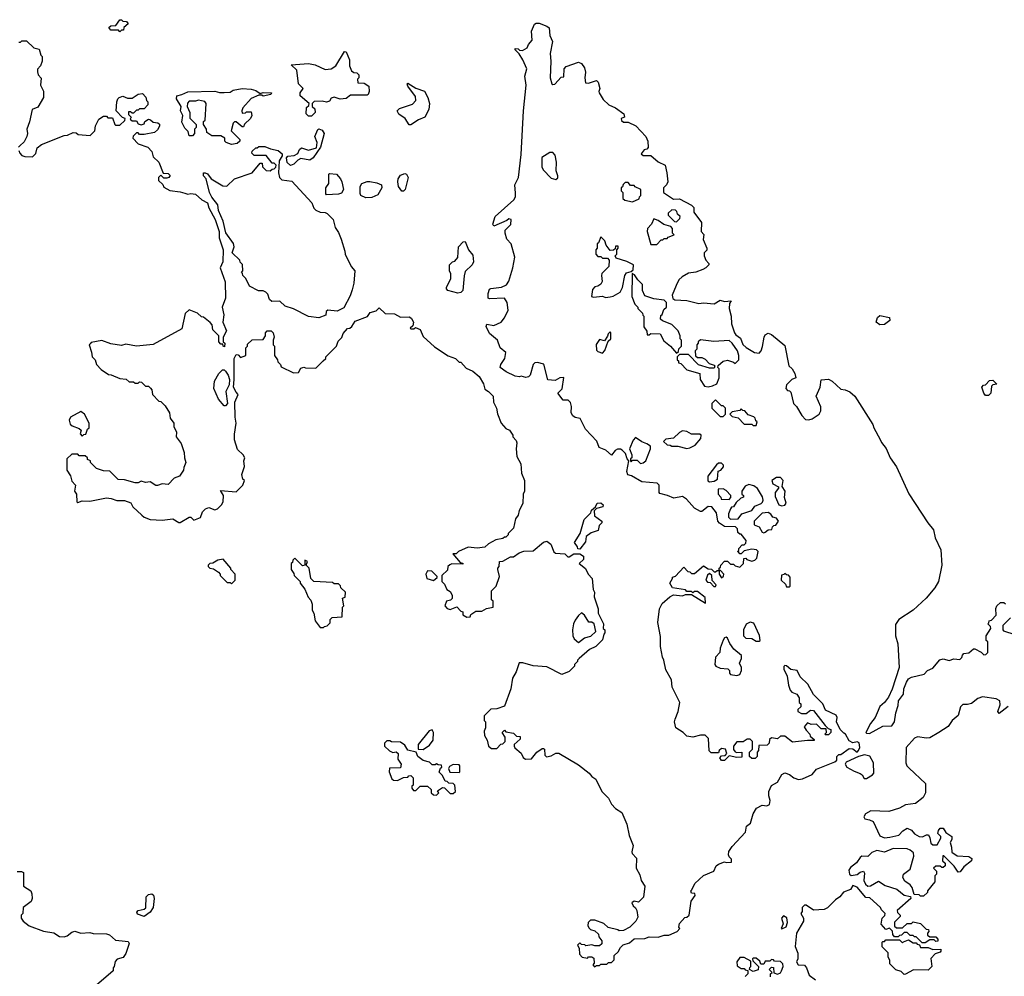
# Model space of a CAD drawing. Extents: x 1861455 to 2058065, y 200073 to 437907.
# Tile 428 of 574: x 2022960 to 2029490, y 326899 to 333240. Entities that reach past the tile are written whole.
import ezdxf

# ---------------------------------------------------------------- set-up
doc = ezdxf.new("R2010")
doc.units = 0

msp = doc.modelspace()

# ---------------------------------------------------------------- linework, layer by layer
at = {"layer": '0CON05XD'}
for points in [[(2023625, 333160), (2023615, 333170), (2023565, 333170), (2023551.7, 333188.3), (2023565, 333200), (2023598.3, 333201.7), (2023625, 333240), (2023635, 333240), (2023645, 333230), (2023668.3, 333228.3), (2023678.3, 333211.7), (2023651.7, 333188.3), (2023648.3, 333171.7), (2023635, 333170), (2023625, 333160)], [(2027436.7, 327513.3), (2027495, 327567.5), (2027562.5, 327595), (2027579.3, 327630.7), (2027595, 327642.5), (2027635, 327657.5), (2027645, 327652.5), (2027680, 327655), (2027680, 327675), (2027665, 327690), (2027660, 327705), (2027663, 327727), (2027685, 327760), (2027772.5, 327855), (2027780, 327895), (2027807.5, 327915), (2027823.8, 327975), (2027847, 328013), (2027885, 328033.3), (2027915, 328030), (2027933, 328037), (2027937.5, 328065), (2027927.5, 328095), (2027927.5, 328125), (2027947, 328163), (2027986.7, 328185), (2028015, 328237.5), (2028035, 328246.7), (2028065, 328236.7), (2028093.9, 328213.9), (2028125, 328202.5), (2028152.5, 328207.5), (2028215, 328237.5), (2028245, 328272.5), (2028365, 328320), (2028378.3, 328331.7), (2028380, 328355), (2028391.7, 328368.3), (2028405, 328370), (2028461.2, 328408.8), (2028485, 328406.7), (2028513.6, 328383.6), (2028523.8, 328395), (2028531.2, 328415), (2028527.5, 328447.5), (2028515, 328452.5), (2028485, 328447.5), (2028460.7, 328460.7), (2028437.5, 328505), (2028425, 328510), (2028402.5, 328535), (2028377.5, 328585), (2028382.5, 328615), (2028375, 328630), (2028304.1, 328664.1), (2028286.1, 328706.1), (2028225, 328767.5), (2028187.5, 328835), (2028136.7, 328885), (2028116.7, 328926.7), (2028075, 328932.5), (2028045, 328957.5), (2028035, 328960), (2028028.3, 328951.7), (2028027.5, 328935), (2028049.3, 328889.3), (2028058.3, 328828.3), (2028070, 328795), (2028081.7, 328781.7), (2028115, 328770), (2028130, 328745), (2028130, 328715), (2028140, 328705), (2028140, 328685), (2028121.7, 328668.3), (2028120, 328655), (2028145, 328640), (2028175, 328640), (2028205, 328662.5), (2028225, 328660), (2028301.7, 328561.7), (2028321.7, 328541.7), (2028340, 328535), (2028340, 328515), (2028325, 328500), (2028305, 328500), (2028300, 328505), (2028310, 328515), (2028308.3, 328538.3), (2028275, 328540), (2028245, 328570), (2028208.3, 328568.3), (2028185, 328580), (2028163, 328553), (2028175, 328530), (2028200, 328505), (2028201.7, 328491.7), (2028228.3, 328468.3), (2028228.3, 328461.7), (2028185, 328462.5), (2028085, 328450), (2028035, 328490), (2028005, 328490), (2027985, 328472.5), (2027945, 328480), (2027931.7, 328468.3), (2027930, 328445), (2027918.3, 328431.7), (2027861.7, 328428.3), (2027860, 328395), (2027850, 328385), (2027850, 328355), (2027837, 328343), (2027815, 328342.5), (2027800, 328355), (2027800, 328385), (2027820, 328405), (2027820, 328455), (2027805, 328470), (2027785, 328470), (2027757, 328453), (2027715, 328452.5), (2027693.3, 328425), (2027693, 328403), (2027705, 328387.5), (2027715, 328382.5), (2027750, 328385), (2027748.3, 328351.7), (2027715, 328350), (2027665, 328360), (2027635, 328330), (2027615, 328330), (2027602.5, 328347.5), (2027615, 328360), (2027638.3, 328361.7), (2027650, 328375), (2027640, 328405), (2027615, 328410), (2027600, 328395), (2027595, 328380), (2027545, 328380), (2027532.5, 328392.5), (2027527.5, 328475), (2027506.4, 328496.4), (2027475, 328497.5), (2027425, 328483.3), (2027385, 328490), (2027360, 328515), (2027312.5, 328545), (2027303.8, 328585), (2027306.2, 328603.8), (2027326.4, 328653.6), (2027337.5, 328715), (2027287.5, 328815), (2027282.5, 328865), (2027245, 328930), (2027232.5, 328995), (2027223.6, 329013.6), (2027210, 329085), (2027210.7, 329150.7), (2027191.2, 329245), (2027202.5, 329335), (2027220.7, 329369.3), (2027272.5, 329415), (2027295, 329427.5), (2027355, 329420), (2027375, 329430), (2027415, 329430), (2027508.3, 329371.7), (2027505, 329410), (2027455, 329450), (2027435, 329450), (2027425, 329440), (2027415, 329450), (2027385, 329450), (2027375, 329460), (2027290, 329475), (2027272.5, 329505), (2027290, 329535), (2027290, 329545), (2027308.3, 329551.7), (2027365, 329610), (2027391.7, 329581.7), (2027405, 329580), (2027415, 329570), (2027435, 329570), (2027495, 329620), (2027525, 329600), (2027547, 329597), (2027565, 329580), (2027575, 329580), (2027585, 329590), (2027600, 329590), (2027600, 329565), (2027615, 329540), (2027628.3, 329551.7), (2027630, 329565), (2027608.3, 329588.3), (2027600, 329590), (2027600, 329605), (2027608.3, 329611.7), (2027610, 329625), (2027635, 329650), (2027655, 329650), (2027675, 329630), (2027695, 329630), (2027705, 329620), (2027735, 329610), (2027760, 329635), (2027761.7, 329668.3), (2027775, 329670), (2027781.7, 329661.7), (2027815, 329650), (2027835, 329657.5), (2027848.3, 329671.7), (2027857.5, 329715), (2027847, 329727), (2027815, 329730), (2027765, 329720), (2027745, 329700), (2027735, 329700), (2027728.3, 329708.3), (2027720, 329715), (2027728.3, 329721.7), (2027730, 329735), (2027751.7, 329758.3), (2027765, 329760), (2027775, 329770), (2027777, 329787), (2027745, 329830), (2027735, 329830), (2027721.7, 329841.7), (2027720, 329865), (2027708.3, 329878.3), (2027635, 329880), (2027601.7, 329901.7), (2027590, 329915), (2027581.7, 329971.7), (2027550, 330010), (2027525, 330012.5), (2027485, 329980), (2027475, 329980), (2027435, 330002.5), (2027382, 330062), (2027355, 330080), (2027298.3, 330068.3), (2027257, 330087), (2027205, 330100), (2027200, 330105), (2027200, 330155), (2027188.3, 330168.3), (2027085, 330177.5), (2027017, 330217), (2026993.6, 330223.6), (2026987.5, 330245), (2027000, 330315), (2026988.3, 330328.3), (2026977.5, 330365), (2026955, 330387.5), (2026945, 330393.3), (2026925, 330392.5), (2026910, 330385), (2026885, 330352.5), (2026847.1, 330387.1), (2026803.5, 330403.5), (2026787, 330447), (2026712.5, 330525), (2026676.2, 330596.2), (2026645, 330603.3), (2026627.5, 330615), (2026617.5, 330635), (2026620, 330675), (2026612.5, 330702.5), (2026597, 330717), (2026565, 330717.5), (2026530, 330765), (2026557, 330793), (2026568.3, 330868.3), (2026543, 330867), (2026511.7, 330848.3), (2026461.7, 330851.7), (2026437, 330957), (2026395, 330968.6), (2026375.6, 330964.4), (2026365.6, 330954.4), (2026345, 330884), (2026335, 330872.5), (2026317.5, 330867.5), (2026285, 330877.5), (2026275, 330872.5), (2026245, 330877.5), (2026186.4, 330906.4), (2026147.5, 330935), (2026151.2, 330955), (2026176.7, 330993.3), (2026184, 331035), (2026146.2, 331065), (2026128.8, 331115), (2026075, 331160), (2026053, 331207), (2026058.3, 331221.7), (2026105, 331213.3), (2026152.5, 331235), (2026176.1, 331263.9), (2026198.8, 331315), (2026193.8, 331365), (2026175, 331393.3), (2026075, 331390), (2026067.5, 331395), (2026066, 331425), (2026075, 331453.3), (2026085, 331458.8), (2026155, 331466.2), (2026187.7, 331482.3), (2026203.9, 331506.1), (2026230, 331595), (2026243.8, 331665), (2026220, 331755), (2026190, 331785), (2026180, 331825), (2026180, 331845), (2026217, 331883), (2026220, 331915), (2026205, 331920), (2026191.7, 331908.3), (2026105, 331872.5), (2026097.5, 331885), (2026113.3, 331935), (2026236.7, 332045), (2026248.8, 332065), (2026249.3, 332090.7), (2026243.8, 332145), (2026268.8, 332195), (2026286.1, 332346.1), (2026301.2, 332635), (2026318.8, 332805), (2026311.2, 332865), (2026323.3, 332915), (2026296.7, 332975), (2026273.3, 333013.3), (2026245, 333040), (2026245, 333050), (2026265, 333047.5), (2026275, 333037.5), (2026295, 333036.7), (2026325, 333052.5), (2026333.8, 333075), (2026358.8, 333105), (2026354.2, 333165), (2026375, 333210), (2026385, 333216.7), (2026405, 333216.2), (2026455, 333197.5), (2026472.5, 333185), (2026476.7, 333135), (2026492.5, 333095), (2026477.5, 333015), (2026483.3, 332965), (2026477.5, 332855), (2026490, 332815), (2026495, 332810), (2026508.3, 332811.7), (2026551.7, 332858.3), (2026568.3, 332861.7), (2026570, 332915), (2026585, 332930), (2026665, 332957.5), (2026685, 332950), (2026705, 332920), (2026713, 332893), (2026707.5, 332855), (2026711.7, 332821.7), (2026731.7, 332818.3), (2026785, 332836.7), (2026795.9, 332825.9), (2026807.5, 332785), (2026800, 332765), (2026802.5, 332755), (2026830.7, 332710.7), (2026867.5, 332675), (2026912.5, 332655), (2026967.5, 332615), (2026970, 332595), (2026950, 332585), (2026951.7, 332571.7), (2026965, 332560), (2026995, 332560), (2027046.1, 332536.1), (2027112.5, 332465), (2027126.7, 332435), (2027127, 332393), (2027118.3, 332381.7), (2027101.7, 332378.3), (2027081.7, 332351.7), (2027095, 332340), (2027145, 332340), (2027195, 332297.5), (2027240, 332275), (2027252.5, 332225), (2027257.5, 332165), (2027250, 332145), (2027230, 332125), (2027230, 332095), (2027295, 332050), (2027335, 332052.5), (2027415, 332010), (2027430, 331995), (2027430, 331965), (2027482.5, 331895), (2027480, 331835), (2027496.7, 331816.7), (2027493.6, 331783.6), (2027517.5, 331725), (2027517, 331713), (2027500, 331695), (2027500, 331675), (2027510, 331645), (2027530, 331625), (2027530, 331615), (2027510, 331595), (2027490, 331585), (2027445, 331567.5), (2027395, 331560), (2027353.6, 331536.4), (2027332.5, 331515), (2027313, 331477), (2027287.5, 331415), (2027291.7, 331391.7), (2027305, 331382.5), (2027385, 331378), (2027465, 331358.8), (2027495, 331363.3), (2027565, 331355.8), (2027605, 331380), (2027635, 331372.5), (2027677.5, 331377.5), (2027668.3, 331358.3), (2027666, 331325), (2027678.8, 331275), (2027680, 331225), (2027700, 331165), (2027710, 331150), (2027740, 331130), (2027756.4, 331086.4), (2027777, 331067), (2027833, 331033), (2027865, 331030), (2027877.5, 331045), (2027886.4, 331073.6), (2027897.5, 331135), (2027905, 331150), (2027925, 331162.5), (2027945, 331152.5), (2028035, 331080), (2028060, 330945), (2028082.5, 330925), (2028100, 330895), (2028107.5, 330865), (2028080, 330855), (2028045, 330820), (2028040, 330795), (2028051.7, 330781.7), (2028065, 330780), (2028075, 330770), (2028092.5, 330695), (2028112.5, 330675), (2028146.4, 330616.4), (2028170.7, 330590.7), (2028193, 330587), (2028216.4, 330593.6), (2028262.5, 330625), (2028273, 330647), (2028273.6, 330673.6), (2028243.3, 330745), (2028268.8, 330805), (2028275, 330852.5), (2028325, 330856.7), (2028347.5, 330845), (2028405, 330790), (2028435, 330787.5), (2028465, 330773.3), (2028498.8, 330745), (2028617.6, 330557.6), (2028624.4, 330534.4), (2028667.7, 330457.7)], [(2022955, 333090), (2022965, 333090), (2022975, 333100), (2023005, 333100), (2023053, 333053), (2023090, 333045), (2023100, 333005), (2023110, 332995), (2023110, 332965), (2023097.5, 332935), (2023078.3, 332911.7), (2023077.5, 332895), (2023082.5, 332875), (2023101.7, 332851.7), (2023097.5, 332805), (2023117, 332767), (2023117.5, 332725), (2023079.3, 332660.7), (2023042.5, 332645), (2023026.1, 332563.9), (2023007.5, 332515), (2023012.5, 332485), (2023007.5, 332465), (2022989.3, 332430.7), (2022960, 332405), (2022952.5, 332395)], [(2024895, 332600), (2024875, 332600), (2024860, 332615), (2024863, 332657), (2024878.3, 332671.7), (2024880, 332685), (2024820, 332735), (2024820, 332755), (2024840, 332785), (2024810, 332815), (2024797.5, 332905), (2024760, 332940), (2024875, 332950), (2024920.4, 332940.5), (2024985, 332910), (2025026.4, 332913.6), (2025056.4, 332933.6), (2025115, 333030), (2025125, 333027.5), (2025146.7, 332975), (2025147.5, 332935), (2025160, 332900), (2025175, 332890), (2025197, 332887), (2025210, 332875), (2025210, 332855), (2025200, 332845), (2025201.7, 332821.7), (2025245, 332820), (2025275, 332800), (2025277.5, 332765), (2025270, 332745), (2025265, 332740), (2025155, 332740), (2025125, 332717.5), (2025085, 332712.5), (2025045, 332727.5), (2025025, 332720), (2025015, 332700), (2024995, 332692.5), (2024965, 332700), (2024913, 332697), (2024900, 332685), (2024900, 332665), (2024918.3, 332648.3), (2024920, 332625), (2024895, 332600)], [(2024365, 332413.3), (2024330, 332425), (2024320, 332435), (2024320, 332455), (2024295, 332470), (2024235, 332470), (2024201.7, 332491.7), (2024200, 332515), (2024180, 332545), (2024180, 332565), (2024190, 332575), (2024197.5, 332685), (2024187, 332697), (2024165, 332703.3), (2024145, 332706.7), (2024125, 332700), (2024085, 332700), (2024073, 332687), (2024070, 332665), (2024087.5, 332625), (2024088.3, 332588.3), (2024130, 332545), (2024130, 332525), (2024120, 332515), (2024120, 332485), (2024105, 332470), (2024085, 332470), (2024078.3, 332498.3), (2024055, 332520), (2024035, 332560), (2024042.5, 332605), (2024027.5, 332635), (2024030, 332665), (2024000, 332715), (2024002.5, 332735), (2024036.4, 332743.6), (2024075, 332762.5), (2024255, 332766.7), (2024285, 332757.5), (2024315, 332757.5), (2024355, 332760), (2024375, 332772.5), (2024435, 332783.3), (2024495, 332780), (2024525, 332770), (2024555, 332750), (2024575, 332757.5), (2024630, 332755), (2024626.4, 332743.6), (2024575, 332732.5), (2024565, 332740), (2024545, 332740), (2024495, 332717.5), (2024440, 332655), (2024432.5, 332635), (2024435, 332620), (2024457, 332623), (2024465, 332630), (2024495, 332630), (2024500, 332605), (2024490, 332585), (2024451.7, 332548.3), (2024445, 332530), (2024435, 332530), (2024395, 332563.3), (2024385, 332563.3), (2024376.7, 332555), (2024363, 332503), (2024420, 332445), (2024420, 332435), (2024401.7, 332418.3), (2024365, 332413.3)], [(2025555, 332542.5), (2025543.6, 332543.6), (2025517.5, 332585), (2025474.1, 332614.1), (2025462.5, 332635), (2025478.3, 332651.7), (2025565, 332680), (2025586.4, 332703.6), (2025585, 332730), (2025535, 332800), (2025530, 332815), (2025535, 332820), (2025586.4, 332786.4), (2025645, 332766.7), (2025666.7, 332725), (2025678.8, 332685), (2025673.3, 332645), (2025646.7, 332595), (2025603.8, 332576.2), (2025555, 332542.5)], [(2022953.6, 332373.6), (2022960, 332355), (2022975, 332340), (2022995, 332332.5), (2023045, 332330), (2023066.7, 332353.3), (2023075, 332390), (2023105, 332412.5), (2023255, 332472.5), (2023276.4, 332473.6), (2023315, 332492.5), (2023335, 332490), (2023348.3, 332478.3), (2023428.3, 332471.7), (2023457.5, 332502.5), (2023463.6, 332536.4), (2023485, 332580), (2023515, 332600), (2023535, 332600), (2023545, 332590), (2023575, 332590), (2023590, 332545), (2023595, 332540), (2023625, 332540), (2023658.3, 332571.7), (2023660, 332585), (2023641.7, 332591.7), (2023600, 332635), (2023603.3, 332695), (2023610, 332715), (2023620, 332725), (2023645, 332732.5), (2023675, 332720), (2023705, 332720), (2023745, 332747.5), (2023775, 332750), (2023797, 332727), (2023800, 332705), (2023810, 332695), (2023810, 332675), (2023785, 332650), (2023755, 332650), (2023745, 332640), (2023735, 332640), (2023715, 332620), (2023705, 332620), (2023695, 332630), (2023681.7, 332628.3), (2023681.7, 332611.7), (2023700, 332595), (2023691.7, 332581.7), (2023705, 332570), (2023735, 332570), (2023745, 332550), (2023765, 332542.5), (2023785, 332550), (2023790, 332565), (2023815, 332580), (2023827, 332577), (2023845, 332560), (2023877, 332557), (2023887, 332547), (2023887.5, 332535), (2023875, 332510), (2023855, 332492.5), (2023785, 332480), (2023755, 332480), (2023745, 332490), (2023735, 332490), (2023711.7, 332468.3), (2023710, 332455), (2023745, 332417.5), (2023810, 332395), (2023837, 332367), (2023845, 332330), (2023882.5, 332295), (2023911.7, 332221.7), (2023945, 332220), (2023958.3, 332208.3), (2023950, 332195), (2023935, 332190), (2023915, 332190), (2023895, 332210), (2023880, 332195), (2023880, 332175), (2023908.3, 332148.3), (2023915, 332130), (2023955, 332107.5), (2024025, 332100), (2024055, 332090), (2024075, 332082.5), (2024095, 332087.5), (2024125, 332082.5), (2024167, 332047), (2024205.9, 332025.9), (2024215, 331992.5), (2024255.8, 331915.8), (2024282, 331835), (2024283.8, 331795), (2024310, 331715), (2024306.2, 331635), (2024290, 331595), (2024322.5, 331502.5), (2024323.9, 331393.9), (2024303.3, 331335), (2024313, 331283), (2024307.5, 331235), (2024332.5, 331177.5), (2024310, 331135), (2024310, 331105), (2024320, 331095), (2024318.3, 331071.7), (2024310, 331075), (2024308.3, 331088.3), (2024295, 331090), (2024280, 331105), (2024280, 331145), (2024240, 331185), (2024237, 331217), (2024223, 331233), (2024178.3, 331268.3), (2024165, 331270), (2024140, 331295), (2024085, 331317.5), (2024058.3, 331291.7), (2024035, 331190), (2023845, 331086.2), (2023735, 331076.7), (2023665, 331090), (2023635, 331080), (2023565, 331092.5), (2023505, 331113.3), (2023435, 331100), (2023428.3, 331091.7)], [(2024755, 332272.5), (2024733, 332293), (2024730, 332325), (2024737.5, 332335), (2024779.3, 332340.7), (2024805, 332352.5), (2024815, 332380), (2024828.3, 332391.7), (2024875, 332375.6), (2024928.3, 332391.7), (2024932.5, 332425), (2024918.1, 332465), (2024938.3, 332511.7), (2024945, 332516), (2024966.9, 332506.9), (2024979.4, 332485), (2024955.8, 332394.2), (2024905.9, 332324.1), (2024885, 332310), (2024825, 332320), (2024805, 332310), (2024778.3, 332281.7), (2024755, 332272.5)], [(2024945, 331263.3), (2024875, 331272.5), (2024775, 331323.3), (2024721.7, 331341.7), (2024685, 331373.3), (2024633, 331373), (2024617.5, 331385), (2024605, 331420), (2024593, 331433), (2024575, 331442.5), (2024543.6, 331443.6), (2024483.6, 331473.6), (2024460, 331525), (2024440, 331545), (2024438.3, 331558.3), (2024430, 331565), (2024440, 331575), (2024437, 331617), (2024421.7, 331631.7), (2024420, 331645), (2024370, 331695), (2024382.5, 331735), (2024377, 331757), (2024326.4, 331826.4), (2024308.8, 331905), (2024278, 331975), (2024273.9, 332013.9), (2024233.2, 332063.2), (2024218, 332095), (2024197.5, 332185), (2024180, 332205), (2024180, 332225), (2024190, 332225), (2024205, 332217.5), (2024230, 332185), (2024308.3, 332138.3), (2024333.6, 332136.4), (2024383.9, 332186.1), (2024502.5, 332225), (2024555, 332290), (2024568.3, 332288.3), (2024570, 332265), (2024595, 332240), (2024621.7, 332238.3), (2024635, 332250), (2024648.3, 332251.7), (2024658.3, 332261.7), (2024660, 332275), (2024648.3, 332288.3), (2024635, 332290), (2024595, 332340), (2024515, 332340), (2024500, 332355), (2024501.7, 332368.3), (2024525, 332390), (2024535, 332390), (2024545, 332400), (2024585, 332400), (2024623, 332383), (2024675, 332372.5), (2024701.7, 332351.7), (2024701.7, 332338.3), (2024680, 332305), (2024677.5, 332225), (2024683, 332193), (2024698.3, 332178.3), (2024765, 332170), (2024897.5, 332025), (2024911.7, 331991.7), (2024925, 331977.5), (2024953.6, 331963.6), (2024985, 331962.5), (2025000, 331955), (2025040, 331915), (2025053, 331863), (2025075, 331830), (2025092.5, 331785), (2025116.7, 331705), (2025117.5, 331685), (2025157.5, 331605), (2025182.5, 331575), (2025176.1, 331493.9), (2025165, 331450), (2025150.7, 331409.3), (2025109.3, 331330.7), (2025065, 331307.5), (2025002.5, 331315), (2024993.3, 331305), (2024989.3, 331280.7), (2024945, 331263.3)], [(2026515, 332180), (2026528.3, 332191.7), (2026530, 332205), (2026518.3, 332238.3), (2026520, 332295), (2026511.7, 332341.7), (2026495, 332360), (2026475, 332360), (2026423, 332327), (2026423.3, 332265), (2026432.5, 332245), (2026485, 332190), (2026515, 332180)], [(2024995, 332080), (2024990, 332085), (2024990, 332125), (2025010, 332155), (2025010, 332215), (2025015, 332220), (2025060, 332215), (2025087.5, 332185), (2025097.5, 332165), (2025106.4, 332113.6), (2025095, 332090), (2025075, 332082.5), (2024995, 332080)], [(2025505, 332102.5), (2025495, 332102.5), (2025472.5, 332135), (2025467.5, 332165), (2025470, 332185), (2025485, 332210), (2025515, 332220), (2025525.9, 332215.9), (2025536.2, 332195), (2025516, 332115), (2025505, 332102.5)], [(2025255, 332060), (2025222.5, 332075), (2025217, 332087), (2025217.5, 332135), (2025230, 332155), (2025265, 332167.5), (2025283, 332167), (2025329.3, 332159.3), (2025360, 332145), (2025362.5, 332125), (2025335, 332080), (2025295, 332062.5), (2025255, 332060)], [(2027025, 332032.5), (2027068.3, 332051.7), (2027070, 332065), (2027080, 332075), (2027080, 332115), (2027041.7, 332131.7), (2027035, 332140), (2027011.7, 332141.7), (2026995, 332160), (2026975, 332160), (2026961.7, 332148.3), (2026958.3, 332131.7), (2026950, 332125), (2026950, 332105), (2026960, 332095), (2026960, 332055), (2026973.6, 332043.6), (2027025, 332032.5)], [(2027185, 331750), (2027215, 331780), (2027225, 331780), (2027235, 331790), (2027255, 331790), (2027261.7, 331798.3), (2027300, 331815), (2027290, 331825), (2027290, 331855), (2027278.3, 331868.3), (2027233, 331883), (2027195, 331910), (2027165, 331920), (2027150, 331885), (2027123, 331857), (2027122.5, 331835), (2027145, 331750), (2027185, 331750)], [(2027315, 331900), (2027338.3, 331921.7), (2027340, 331935), (2027321.7, 331951.7), (2027318.3, 331968.3), (2027308.3, 331978.3), (2027285, 331980), (2027261.7, 331958.3), (2027260, 331945), (2027301.7, 331901.7), (2027315, 331900)], [(2026845, 331397.5), (2026875, 331402.5), (2026895, 331407.5), (2026942.5, 331435), (2026957.5, 331465), (2026972.5, 331545), (2026985, 331562.5), (2027015, 331570), (2027028.3, 331581.7), (2027030, 331615), (2026987, 331637), (2026915, 331660), (2026910, 331675), (2026920, 331685), (2026920, 331715), (2026930, 331725), (2026928.3, 331738.3), (2026911.7, 331738.3), (2026908.3, 331721.7), (2026898.3, 331711.7), (2026875, 331710), (2026850, 331745), (2026840, 331775), (2026815, 331800), (2026798.3, 331761.7), (2026790, 331755), (2026790, 331725), (2026780, 331715), (2026780, 331685), (2026795, 331670), (2026815, 331670), (2026825, 331660), (2026858.3, 331658.3), (2026870, 331645), (2026867.5, 331605), (2026821.4, 331558.6), (2026817.5, 331545), (2026823.8, 331505), (2026815, 331487.5), (2026795, 331473.3), (2026775, 331470), (2026759.3, 331450.7), (2026752.5, 331405), (2026765, 331400), (2026825, 331407.5), (2026845, 331397.5)], [(2025865, 331426.2), (2025800, 331445), (2025790, 331455), (2025790, 331465), (2025820, 331525), (2025820, 331555), (2025810, 331575), (2025810, 331615), (2025830, 331635), (2025845, 331640), (2025866.2, 331663.8), (2025870, 331735), (2025901.7, 331768.3), (2025915, 331770), (2025937.5, 331715), (2025965, 331680), (2025968.8, 331635), (2025960, 331615), (2025915, 331570), (2025907, 331543), (2025900, 331445), (2025885, 331431.2), (2025865, 331426.2)], [(2027315, 331030), (2027328.3, 331041.7), (2027331.7, 331058.3), (2027350, 331075), (2027350, 331115), (2027340, 331125), (2027340, 331145), (2027327, 331177), (2027285, 331220), (2027223, 331243), (2027210, 331255), (2027211.7, 331278.3), (2027220, 331285), (2027231.7, 331318.3), (2027250, 331335), (2027250, 331365), (2027235, 331380), (2027165, 331390), (2027105, 331410), (2027090, 331445), (2027090, 331485), (2027060, 331515), (2027038.3, 331548.3), (2027021.7, 331558.3), (2027020, 331405), (2027040, 331355), (2027060, 331335), (2027060, 331325), (2027090, 331295), (2027091.7, 331281.7), (2027100, 331275), (2027100, 331205), (2027120, 331175), (2027121.7, 331151.7), (2027135, 331150), (2027145, 331160), (2027207, 331157), (2027232.3, 331112.3), (2027276.4, 331076.4), (2027315, 331030)], [(2023428.3, 331091.7), (2023420, 331085), (2023437, 331037), (2023440, 331005), (2023460, 330985), (2023470, 330955), (2023500.7, 330920.7), (2023548.3, 330888.3), (2023567, 330887), (2023625, 330862.5), (2023667, 330857), (2023685, 330840), (2023715, 330840), (2023725, 330830), (2023745, 330830), (2023755, 330840), (2023768.3, 330838.3), (2023795, 330810), (2023815, 330810), (2023828.3, 330798.3), (2023837, 330787), (2023840, 330755), (2023881.7, 330711.7), (2023895, 330710), (2023925, 330680), (2023952.5, 330635), (2023958.3, 330598.3), (2023982.5, 330565), (2023983, 330543), (2024000, 330505), (2023997.5, 330475), (2024031.7, 330431.7), (2024051.7, 330371.7), (2024052.5, 330335), (2024062.5, 330305), (2024048.3, 330271.7), (2024047, 330253), (2024020, 330215), (2023985, 330200), (2023945, 330160), (2023905, 330162.5), (2023875, 330152.5), (2023863.3, 330153.3), (2023825, 330177.5), (2023795, 330172.5), (2023765, 330180), (2023745, 330170), (2023725, 330170), (2023655, 330190), (2023613, 330193), (2023557, 330247), (2023515, 330250), (2023470, 330265), (2023430, 330305), (2023430, 330315), (2023410, 330325), (2023410, 330335), (2023395, 330350), (2023355, 330350), (2023345, 330360), (2023305, 330360), (2023271.7, 330328.3), (2023272.5, 330255), (2023297, 330217), (2023305, 330180), (2023330, 330155), (2023322.5, 330115), (2023337.5, 330095), (2023340, 330045), (2023345, 330040), (2023375, 330050), (2023425, 330047.5), (2023535, 330070), (2023567, 330067), (2023605, 330052.5), (2023655, 330052.5), (2023696.4, 330036.4), (2023710.7, 330010.7), (2023770, 329955), (2023785, 329942.5), (2023825, 329927.5), (2023905, 329923.3), (2023975, 329932.5), (2024015, 329907.5), (2024025, 329907.5), (2024085, 329943.3), (2024095, 329942.5), (2024115, 329923.3), (2024160, 329940), (2024171.7, 329978.3), (2024191.7, 329998.3), (2024215, 330006), (2024255, 329990.8), (2024271.5, 329998.5), (2024298, 330025), (2024308.8, 330045), (2024312.5, 330085), (2024291.7, 330118.3), (2024395, 330110), (2024440, 330155), (2024450, 330185), (2024440, 330195), (2024432.5, 330225), (2024451.7, 330278.3), (2024447.5, 330315), (2024452.5, 330335), (2024442.5, 330355), (2024405, 330390), (2024383.9, 330456.1), (2024383.6, 330493.6), (2024396.2, 330565), (2024388.8, 330605), (2024386.7, 330705), (2024410, 330755), (2024395, 330770), (2024377.5, 330805), (2024383.3, 330855), (2024382.5, 330995), (2024395, 331020), (2024408.3, 331018.3), (2024425, 331000), (2024460, 331015), (2024460, 331065), (2024470, 331075), (2024471.7, 331088.3), (2024501.7, 331118.3), (2024575, 331120), (2024590, 331145), (2024590, 331165), (2024601.7, 331178.3), (2024628.3, 331178.3), (2024640, 331165), (2024647.5, 331135), (2024640, 331115), (2024640, 331085), (2024650, 331075), (2024650, 331015), (2024670, 330985), (2024671.7, 330971.7), (2024690, 330955), (2024695, 330940), (2024775, 330900), (2024808.3, 330901.7), (2024825, 330930), (2024845, 330937.5), (2024855, 330932.5), (2024925, 330930), (2024971.7, 330978.3), (2024990, 330995), (2024990, 331005), (2025060, 331075), (2025071.7, 331108.3), (2025097, 331133), (2025105, 331160), (2025135, 331192.5), (2025150, 331195), (2025163, 331207), (2025185, 331242.5), (2025267, 331273), (2025285, 331300), (2025325, 331310), (2025345, 331330), (2025383.6, 331293.6), (2025445, 331290), (2025485, 331267.5), (2025545, 331270), (2025559.3, 331259.3), (2025572.5, 331235), (2025568.3, 331211.7), (2025550, 331195), (2025555, 331190), (2025575, 331190), (2025585, 331200), (2025615, 331187.5), (2025635, 331140), (2025710.7, 331070.7), (2025801.7, 331011.7), (2025850, 330995), (2025875, 330970), (2025885, 330970), (2025920.7, 330930.7), (2025965, 330910), (2026007.5, 330875), (2026037, 330827), (2026045, 330790), (2026070, 330775), (2026100, 330745), (2026102.5, 330705), (2026122.5, 330665), (2026128.3, 330628.3), (2026152.5, 330565), (2026185, 330530), (2026208.3, 330518.3), (2026230, 330485), (2026230, 330475), (2026251.7, 330451.7), (2026257.5, 330435), (2026252.5, 330395), (2026257.5, 330345), (2026282.5, 330295), (2026287.5, 330235), (2026307.5, 330185), (2026307.5, 330115), (2026300, 330095), (2026296.4, 330033.6), (2026273.6, 329986.4), (2026266.7, 329955), (2026248.3, 329931.7), (2026235, 329870), (2026200, 329835), (2026200, 329825), (2026185, 329810), (2026175, 329810), (2026165, 329800), (2026118.3, 329791.7), (2026070, 329765), (2026045, 329742.5), (2025995, 329737.5), (2025935, 329743.3), (2025870, 329715), (2025855, 329700), (2025831.7, 329698.3), (2025881.7, 329641.7), (2025898.3, 329638.3), (2025898.3, 329631.7), (2025825, 329632.5), (2025813, 329627), (2025800, 329615), (2025798.3, 329591.7), (2025760, 329555), (2025760, 329515), (2025778.3, 329498.3), (2025793.6, 329463.6), (2025815, 329450), (2025827.5, 329425), (2025827.5, 329402.5), (2025817.5, 329392.5), (2025790, 329385), (2025780, 329355), (2025795, 329337.5), (2025815, 329330), (2025858.3, 329348.3), (2025885, 329320), (2025900, 329315), (2025900, 329295), (2025925, 329280), (2025948.3, 329281.7), (2025951.7, 329298.3), (2025985, 329320), (2026025, 329320), (2026055, 329337.5), (2026100, 329345), (2026100, 329385), (2026090, 329395), (2026090, 329455), (2026120, 329485), (2026141.7, 329548.3), (2026130, 329595), (2026130, 329605), (2026140, 329615), (2026141.7, 329648.3), (2026165, 329650), (2026215, 329680), (2026235, 329680), (2026273, 329707), (2026303, 329717), (2026365, 329720), (2026435, 329777.5), (2026455, 329782.5), (2026483, 329763), (2026503, 329713), (2026513, 329703), (2026575, 329700), (2026595, 329680), (2026605, 329680), (2026635, 329700), (2026675, 329700), (2026700, 329685), (2026698.3, 329661.7), (2026670, 329635), (2026713, 329603), (2026730, 329565), (2026757.5, 329535), (2026763.6, 329463.6), (2026772.5, 329445), (2026770, 329415), (2026797.5, 329335), (2026797.5, 329305), (2026832.5, 329235), (2026830, 329205), (2026840, 329195), (2026840, 329175), (2026833, 329167), (2026825, 329130), (2026780, 329085), (2026740, 329065), (2026670, 329005), (2026660, 328995), (2026660, 328985), (2026640, 328965), (2026640, 328955), (2026605, 328920), (2026555, 328900), (2026455, 328950), (2026365, 328956.7), (2026296.4, 328976.4), (2026273.3, 328976.7), (2026251.7, 328918.3), (2026227.5, 328875), (2026216.4, 328803.6), (2026175, 328690), (2026125, 328672.5), (2026085, 328670), (2026040, 328625), (2026040, 328595), (2026050, 328585), (2026050, 328545), (2026040, 328525), (2026042.5, 328495), (2026060, 328465), (2026070, 328425), (2026088.3, 328408.3), (2026125, 328410), (2026151.7, 328438.3), (2026165, 328440), (2026180, 328455), (2026180, 328485), (2026160, 328515), (2026175, 328530), (2026185, 328520), (2026235, 328510), (2026255, 328490), (2026278.3, 328488.3), (2026278.3, 328471.7), (2026240, 328435), (2026240, 328425), (2026243.6, 328413.6), (2026285, 328377.5), (2026299.3, 328349.3), (2026315, 328337.5), (2026355, 328340), (2026390, 328385), (2026425, 328410), (2026435, 328410), (2026440, 328405), (2026442.5, 328365), (2026453, 328353), (2026485, 328360), (2026515, 328377.5), (2026535, 328377.5), (2026665, 328300), (2026736.4, 328246.4), (2026753.6, 328223.6), (2026780, 328205), (2026820, 328125), (2026865, 328080), (2026885, 328040), (2026910.7, 328010.7), (2026952.5, 327985), (2026987, 327907), (2027001.7, 327831.7), (2027027.5, 327765), (2027020, 327725), (2027023, 327713), (2027051.7, 327681.7), (2027047.5, 327615), (2027071.7, 327571.7), (2027082.5, 327535), (2027106.4, 327496.4), (2027097, 327423), (2027065, 327390), (2027035, 327397.5), (2027020, 327385), (2027027.5, 327365), (2027043, 327353), (2027052.5, 327335), (2027059.3, 327290.7), (2027046.7, 327265), (2027006.4, 327223.6), (2026965, 327202.5), (2026935, 327200), (2026927, 327207), (2026863, 327223), (2026835, 327250), (2026775, 327270), (2026745, 327270), (2026730, 327255), (2026727.5, 327235), (2026735, 327220), (2026745, 327210), (2026775, 327200), (2026798.3, 327178.3), (2026801.7, 327161.7), (2026820, 327135), (2026820, 327115), (2026805, 327100), (2026775, 327100), (2026755, 327107.5), (2026715, 327100), (2026707, 327107), (2026685, 327110), (2026675, 327120), (2026660, 327105), (2026670, 327085), (2026672.5, 327045), (2026690, 327025), (2026725, 327020), (2026733, 327027), (2026755, 327027.5), (2026768.3, 327018.3), (2026770, 326985), (2026760, 326975), (2026771.7, 326961.7), (2026785, 326970), (2026805, 326970), (2026815, 326980), (2026855, 326980), (2026865, 326990), (2026885, 326990), (2026901.7, 327008.3), (2026903, 327037), (2026929.3, 327060.7), (2026945, 327090), (2026963, 327107), (2027005, 327120), (2027035, 327147.5), (2027105, 327150), (2027135, 327160), (2027195, 327157.5), (2027235, 327172.5), (2027265, 327172.5), (2027320, 327195), (2027337.5, 327215), (2027332.5, 327225), (2027335, 327250), (2027371.7, 327288.3), (2027385, 327290), (2027400, 327305), (2027413, 327397), (2027440, 327435), (2027438.3, 327448.3), (2027415, 327450), (2027410, 327465), (2027418.3, 327471.7), (2027436.7, 327513.3)], [(2028665, 331217.5), (2028640, 331235), (2028650, 331265), (2028665, 331280), (2028727.5, 331265), (2028730, 331245), (2028695, 331220), (2028665, 331217.5)], [(2026825, 331030), (2026841.7, 331048.3), (2026861.7, 331108.3), (2026880, 331125), (2026880, 331165), (2026875, 331170), (2026861.7, 331158.3), (2026858.3, 331141.7), (2026838.3, 331111.7), (2026805, 331120), (2026783, 331087), (2026785, 331050), (2026795, 331040), (2026825, 331030)], [(2027525, 330806.7), (2027555, 330812.5), (2027583, 330827), (2027600, 330865), (2027600, 330925), (2027590, 330935), (2027591.7, 330948.3), (2027625, 330977.5), (2027655, 330982.5), (2027695, 330970), (2027705, 330960), (2027730, 330985), (2027730, 331015), (2027720, 331045), (2027686, 331096), (2027665, 331112.5), (2027562.5, 331107.5), (2027475, 331117.5), (2027460, 331105), (2027460, 331095), (2027450, 331085), (2027450, 331055), (2027440, 331045), (2027441.7, 331011.7), (2027455, 331000), (2027485, 331000), (2027505, 330990), (2027531.7, 330961.7), (2027565, 330950), (2027570, 330945), (2027565, 330930), (2027535, 330930), (2027461.7, 330951.7), (2027395, 331020), (2027335, 331020), (2027320, 331005), (2027320, 330985), (2027328.3, 330978.3), (2027330, 330965), (2027345, 330960), (2027385, 330920), (2027470, 330895), (2027472.5, 330855), (2027500.7, 330810.7), (2027525, 330806.7)], [(2024325, 330680), (2024315, 330680), (2024277.5, 330725), (2024247.5, 330795), (2024252.5, 330845), (2024280, 330895), (2024305, 330920), (2024315, 330920), (2024325, 330910), (2024343.6, 330883.6), (2024351.2, 330855), (2024349.3, 330820.7), (2024327.5, 330775), (2024337.5, 330695), (2024325, 330680)], [(2029385, 330750), (2029365, 330750), (2029353.3, 330765), (2029340, 330805), (2029351.7, 330818.3), (2029365, 330820), (2029391.7, 330848.3), (2029415, 330850), (2029440, 330825), (2029415, 330820), (2029405, 330810), (2029400, 330765), (2029385, 330750)], [(2027625, 330610), (2027640, 330625), (2027640, 330665), (2027625, 330680), (2027615, 330680), (2027575, 330720), (2027550, 330695), (2027550, 330665), (2027605, 330610), (2027625, 330610)], [(2023375, 330480), (2023385, 330490), (2023398.3, 330491.7), (2023410, 330525), (2023420, 330535), (2023420, 330565), (2023390, 330625), (2023365, 330642.5), (2023297.5, 330605), (2023287.5, 330585), (2023295, 330560), (2023307.5, 330547.5), (2023355, 330530), (2023368.3, 330518.3), (2023360, 330495), (2023375, 330480)], [(2027845, 330550), (2027850, 330575), (2027841.7, 330581.7), (2027838.3, 330598.3), (2027828.3, 330608.3), (2027791.7, 330621.7), (2027768.3, 330648.3), (2027755, 330650), (2027745, 330660), (2027735, 330650), (2027685, 330640), (2027670, 330625), (2027685, 330610), (2027725, 330600), (2027765, 330560), (2027815, 330560), (2027825, 330550), (2027845, 330550)], [(2027385, 330397.5), (2027405, 330402.5), (2027439.3, 330420.7), (2027477.5, 330465), (2027480, 330485), (2027471.7, 330491.7), (2027415, 330493.3), (2027385, 330510), (2027355, 330513.8), (2027335.9, 330504.1), (2027295, 330466.7), (2027245, 330460), (2027230, 330445), (2027253, 330423), (2027275, 330420), (2027285, 330412.5), (2027325, 330412.5), (2027385, 330397.5)], [(2027078.3, 330298.3), (2027095, 330302.5), (2027113.6, 330316.4), (2027143.3, 330395), (2027143.3, 330413.3), (2027119.6, 330429.5), (2027085, 330442), (2027045, 330470), (2027027.5, 330452.5), (2027003.6, 330396.4), (2027020, 330355), (2027020, 330335), (2027011.7, 330328.3), (2027010, 330315), (2027015, 330310), (2027025, 330320), (2027055, 330320), (2027078.3, 330298.3)], [(2028667.7, 330457.7), (2028675, 330437.5), (2028707, 330397), (2028733.3, 330335), (2028775.9, 330275.9), (2028856.4, 330096.4), (2028983.9, 329903.9), (2029019.6, 329859.5), (2029032.5, 329805), (2029068.8, 329725), (2029076.7, 329625), (2029053.3, 329515), (2029030, 329475), (2028972.5, 329405), (2028885, 329326.7), (2028790, 329265), (2028768.3, 329231.7), (2028767.5, 329155), (2028783.6, 329103.6), (2028792.5, 328945), (2028747.3, 328802.7), (2028721.7, 328748.3), (2028695, 328713.3), (2028665, 328687.5), (2028647.5, 328645), (2028633.3, 328615), (2028603.3, 328575), (2028572.5, 328515), (2028575, 328510), (2028595, 328507.5), (2028685, 328556.7), (2028745, 328560), (2028762.5, 328585), (2028771.2, 328645), (2028786.2, 328695), (2028787.5, 328725), (2028821.7, 328768.3), (2028823.3, 328805), (2028840.4, 328849.5), (2028855, 328870), (2028875, 328882.5), (2028958.3, 328901.7), (2028980, 328925), (2029015, 328942.5), (2029063, 328997), (2029085, 329002.5), (2029125, 328993.3), (2029155, 329002.5), (2029195, 329000), (2029208.3, 329011.7), (2029211.7, 329028.3), (2029221.7, 329038.3), (2029255, 329042.5), (2029285, 329070), (2029295, 329070), (2029337, 329047), (2029355, 329030), (2029368.3, 329031.7), (2029380, 329045), (2029380, 329115), (2029370, 329125), (2029370, 329155), (2029400, 329205), (2029398.3, 329218.3), (2029380, 329235), (2029388.3, 329241.7), (2029390, 329255), (2029405, 329260), (2029437, 329293), (2029433, 329337), (2029440, 329355), (2029465, 329377.5), (2029487, 329377), (2029498.3, 329368.3)], [(2027535, 330177.5), (2027565, 330180), (2027587.5, 330195), (2027591.7, 330248.3), (2027610, 330255), (2027627.5, 330275), (2027627, 330287), (2027615, 330300), (2027595, 330300), (2027581.7, 330288.3), (2027523.3, 330215), (2027523.3, 330183.3), (2027535, 330177.5)], [(2027675, 329930), (2027725, 329932.5), (2027750, 329965), (2027815, 329986.7), (2027835, 330016.2), (2027877.1, 330032.9), (2027887.1, 330042.9), (2027891.4, 330055), (2027886.7, 330076.7), (2027853.5, 330133.5), (2027829.5, 330149.5), (2027795, 330159.2), (2027771.4, 330148.6), (2027750, 330115), (2027750, 330095), (2027760, 330085), (2027760, 330075), (2027741.7, 330068.3), (2027710.7, 330039.3), (2027695, 330010), (2027681.7, 330008.3), (2027673, 329997), (2027660, 329965), (2027661.7, 329941.7), (2027675, 329930)], [(2028015, 330016.7), (2028035, 330022.5), (2028042.5, 330035), (2028032.5, 330072.5), (2028036.2, 330115), (2028016.7, 330145), (2028024.3, 330185), (2028005, 330206), (2027980, 330205), (2027947.5, 330185), (2027955, 330162.5), (2027993, 330143), (2027993.3, 330135), (2027971.4, 330105), (2027970, 330080), (2027993.6, 330023.6), (2028015, 330016.7)], [(2027665, 330060), (2027677, 330073), (2027677, 330087), (2027645, 330120), (2027625, 330130), (2027591.7, 330128.3), (2027592.5, 330095), (2027610, 330075), (2027611.7, 330061.7), (2027665, 330060)], [(2026675, 329730), (2026661.7, 329731.7), (2026660, 329745), (2026640, 329775), (2026677.5, 329835), (2026703, 329927), (2026748.3, 329971.7), (2026751.7, 329988.3), (2026778.3, 330011.7), (2026790, 330035), (2026815, 330037.5), (2026830, 330025), (2026828.3, 330011.7), (2026785, 330000), (2026770, 329985), (2026771.7, 329951.7), (2026820, 329915), (2026820, 329905), (2026803, 329887), (2026797.5, 329855), (2026750.9, 329839.1), (2026716.2, 329815), (2026711.7, 329778.3), (2026675, 329730)], [(2027895, 329837.5), (2027905, 329842.5), (2027925, 329857.5), (2027948.3, 329861.7), (2027951.7, 329878.3), (2027961.7, 329888.3), (2027975, 329890), (2027992.5, 329915), (2027980, 329935), (2027955, 329942.5), (2027941.7, 329961.7), (2027925, 329972.5), (2027885, 329970), (2027830, 329915), (2027831.7, 329891.7), (2027865, 329877.5), (2027885, 329842.5), (2027895, 329837.5)], [(2024365, 329500), (2024390, 329525), (2024390, 329565), (2024360, 329595), (2024360, 329605), (2024310, 329665), (2024273, 329657), (2024241.7, 329638.3), (2024220, 329635), (2024210, 329625), (2024210, 329615), (2024220, 329605), (2024245, 329600), (2024278.3, 329578.3), (2024290, 329565), (2024290, 329555), (2024335, 329510), (2024355, 329510), (2024365, 329500)], [(2024975, 329210), (2024981.7, 329218.3), (2024998.3, 329221.7), (2025018.3, 329241.7), (2025020, 329265), (2025031.7, 329278.3), (2025098.3, 329281.7), (2025100, 329345), (2025110, 329355), (2025100, 329405), (2025118.3, 329411.7), (2025120, 329445), (2025090, 329475), (2025088.3, 329488.3), (2025075, 329500), (2025045, 329500), (2025035, 329510), (2024910, 329515), (2024890, 329535), (2024880, 329605), (2024860, 329625), (2024868.3, 329648.3), (2024851.7, 329658.3), (2024850, 329625), (2024835, 329620), (2024785, 329670), (2024771.7, 329658.3), (2024768.3, 329641.7), (2024760, 329635), (2024760, 329595), (2024778.3, 329568.3), (2024780, 329555), (2024820, 329515), (2024820, 329505), (2024850, 329465), (2024873, 329413), (2024891.7, 329391.7), (2024900, 329365), (2024900, 329325), (2024910, 329305), (2024920, 329255), (2024951.7, 329211.7), (2024975, 329210)], [(2025705, 329522.5), (2025728.3, 329541.7), (2025728.3, 329548.3), (2025693.6, 329583.6), (2025664.2, 329585.8), (2025654, 329565), (2025661.2, 329535), (2025705, 329522.5)], [(2027575, 329482.5), (2027580, 329495), (2027551.7, 329521.7), (2027550, 329555), (2027535, 329570), (2027521.7, 329558.3), (2027510, 329525), (2027521.7, 329511.7), (2027538.3, 329508.3), (2027563, 329483), (2027575, 329482.5)], [(2028065, 329480), (2028070, 329485), (2028070, 329545), (2028058.3, 329558.3), (2028045, 329560), (2028035, 329570), (2028028.3, 329561.7), (2028011.7, 329558.3), (2028010, 329525), (2028038.3, 329498.3), (2028045, 329480), (2028065, 329480)], [(2026665, 329112.5), (2026705, 329142.5), (2026747, 329153), (2026780, 329185), (2026770, 329235), (2026755, 329247.5), (2026735, 329247.5), (2026705, 329292.5), (2026685, 329307.5), (2026665, 329290), (2026645, 329260), (2026633.6, 329236.4), (2026626.7, 329195), (2026627.5, 329155), (2026637, 329137), (2026665, 329112.5)], [(2027865, 329120), (2027870, 329125), (2027867, 329157), (2027829.3, 329239.3), (2027805, 329247.5), (2027777, 329233), (2027760, 329195), (2027760, 329155), (2027775, 329140), (2027815, 329137.5), (2027845, 329120), (2027865, 329120)], [(2029530, 329275), (2029480, 329225), (2029480, 329195), (2029485, 329190), (2029560, 329165)], [(2027715, 328892.5), (2027735, 328900), (2027747.5, 328925), (2027747, 328947), (2027733.3, 328975), (2027747.5, 329005), (2027746.7, 329025), (2027697, 329067), (2027670, 329105), (2027655, 329140), (2027645, 329146.7), (2027635, 329143.3), (2027625, 329127.5), (2027605.8, 329075), (2027602.5, 329045), (2027573.8, 329015), (2027571.2, 328965), (2027577.5, 328955), (2027605, 328942), (2027657, 328937), (2027667, 328927), (2027668.3, 328908.3), (2027675, 328900), (2027715, 328892.5)], [(2029515, 328687.5), (2029455, 328640), (2029447.5, 328655), (2029461.7, 328698.3), (2029460, 328725), (2029435, 328737.5), (2029345, 328752.5), (2029315, 328740), (2029271.7, 328708.3), (2029245, 328700), (2029215, 328700), (2029200, 328685), (2029185, 328627.5), (2029144.3, 328595.7), (2029116.7, 328555), (2029056.2, 328515), (2028995, 328478.8), (2028975, 328476.7), (2028915, 328486.7), (2028895, 328477.5), (2028840, 328415), (2028836.7, 328315), (2028843.9, 328293.9), (2028858.3, 328278.3), (2028967, 328177), (2028967.5, 328115), (2028952.5, 328085), (2028900, 328045), (2028834.2, 328035.8), (2028795, 328013.3), (2028725, 327992.5), (2028605, 327996), (2028568.8, 327975), (2028557.5, 327955), (2028565, 327943.1), (2028597, 327937), (2028620, 327925), (2028665, 327830), (2028695, 327817.5), (2028731.7, 327821.7), (2028790, 327835), (2028817, 327863), (2028845, 327880), (2028875, 327866.7), (2028895, 327843.3), (2028925, 327826.7), (2028947.5, 327822.5), (2028973, 327837), (2028987, 327837), (2028997, 327817), (2029001.7, 327781.7), (2029015, 327770), (2029045, 327770), (2029070, 327815), (2029070, 327825), (2029050, 327845), (2029052.5, 327865), (2029065, 327880), (2029085, 327880), (2029101.7, 327851.7), (2029142.5, 327825), (2029142.5, 327805), (2029130, 327785), (2029140, 327755), (2029141.7, 327721.7), (2029178.3, 327698.3), (2029255, 327692.5), (2029275, 327680), (2029272.5, 327665), (2029222.5, 327625), (2029198.3, 327591.7), (2029185, 327590), (2029158.3, 327628.3), (2029088.3, 327698.3), (2029081.7, 327698.3), (2029080, 327665), (2029098.3, 327648.3), (2029098.3, 327631.7), (2029085, 327620), (2029075, 327620), (2029065, 327630), (2029035, 327630), (2029020, 327615), (2029040, 327595), (2029040, 327575), (2029030, 327565), (2029030, 327525), (2028980, 327465), (2028980, 327455), (2028955, 327430), (2028935, 327430), (2028925, 327440), (2028891.7, 327441.7), (2028878.7, 327488.7), (2028865, 327506.2), (2028830.4, 327530.5), (2028816.7, 327555), (2028822.5, 327575), (2028865, 327610), (2028890, 327695), (2028888.3, 327718.3), (2028866.1, 327736.1), (2028845, 327743.8), (2028753.9, 327746.1), (2028695, 327722.5), (2028645, 327733.3), (2028611.2, 327718.8), (2028585, 327694.2), (2028545.7, 327694.3), (2028533.2, 327686.8), (2028509.6, 327650.5), (2028470.7, 327619.3), (2028458.3, 327601.7), (2028462.5, 327575), (2028475, 327567.5), (2028515, 327573.3), (2028535, 327590), (2028555.8, 327595.8), (2028561.7, 327581.7), (2028559.2, 327535)], [(2025635, 328402), (2025678.3, 328431.7), (2025702.9, 328465), (2025704.5, 328515), (2025695, 328533.1), (2025675, 328525.7), (2025602.5, 328435), (2025603.6, 328403.6), (2025635, 328402)], [(2025725, 328100), (2025740, 328115), (2025731.7, 328128.3), (2025765, 328150), (2025778.3, 328148.3), (2025815, 328110), (2025835, 328110), (2025850, 328125), (2025846.4, 328166.4), (2025835, 328177.5), (2025805, 328180), (2025795, 328190), (2025781.7, 328191.7), (2025765, 328230), (2025741.7, 328251.7), (2025751.7, 328278.3), (2025760, 328285), (2025758.3, 328298.3), (2025735, 328300), (2025725, 328307.5), (2025715, 328300), (2025695, 328300), (2025678.3, 328318.3), (2025635, 328330), (2025600, 328355), (2025590, 328385), (2025535, 328397.5), (2025515, 328430), (2025485, 328450), (2025425, 328452.5), (2025415, 328460), (2025395, 328460), (2025380, 328445), (2025380, 328425), (2025413, 328393), (2025435, 328382.5), (2025457, 328387), (2025470, 328375), (2025468.3, 328338.3), (2025490, 328305), (2025485, 328280), (2025411.7, 328278.3), (2025410, 328255), (2025427, 328207), (2025438.3, 328198.3), (2025465, 328197.5), (2025505, 328217.5), (2025535, 328220), (2025541.7, 328228.3), (2025555, 328230), (2025570, 328215), (2025570, 328165), (2025561.7, 328158.3), (2025560, 328145), (2025571.7, 328131.7), (2025588.3, 328131.7), (2025615, 328160), (2025665, 328160), (2025688.3, 328138.3), (2025690, 328115), (2025705, 328102.5), (2025725, 328100)], [(2028575, 328210), (2028616.1, 328233.9), (2028623.8, 328245), (2028621.8, 328315), (2028597.2, 328357.2), (2028562.7, 328367.3), (2028523.8, 328356.2), (2028440.7, 328319.3), (2028434, 328305), (2028445, 328285.8), (2028495, 328258), (2028535, 328244.2), (2028548, 328235), (2028560.7, 328210.7), (2028575, 328210)], [(2025875, 328250), (2025880, 328255), (2025880, 328295), (2025875, 328300), (2025835, 328302.5), (2025810.7, 328289.3), (2025803, 328277), (2025813, 328253), (2025875, 328250)], [(2022943.9, 327593.9), (2022973, 327593), (2022986.2, 327586.2), (2022985, 327497.5), (2023033.3, 327465), (2023041.2, 327445), (2023043.3, 327415), (2023036.1, 327393.9), (2022982.5, 327355), (2022980, 327315), (2022970, 327305), (2022970, 327285), (2022983.6, 327263.6), (2023023, 327233), (2023118.3, 327198.3), (2023186.4, 327186.4), (2023223.6, 327163.6), (2023255, 327160), (2023273.8, 327166.2), (2023305, 327192.5), (2023325, 327197.5), (2023365, 327183.8), (2023425, 327188.8), (2023447.5, 327182.5), (2023535, 327181.2), (2023555, 327173.8), (2023595, 327138.8), (2023640, 327135), (2023678.8, 327128.8), (2023687, 327117), (2023665, 327050), (2023646.1, 327023.9), (2023607, 327013), (2023593, 326997), (2023587, 326963), (2023580, 326955), (2023580, 326935), (2023469.3, 326840.7)], [(2028559.2, 327535), (2028569.6, 327509.5), (2028585, 327496.7), (2028601.7, 327498.3), (2028655, 327530), (2028700, 327500), (2028777, 327477), (2028825, 327436.7), (2028868.3, 327428.3), (2028870, 327415), (2028780, 327335), (2028781.7, 327321.7), (2028800, 327305), (2028800, 327295), (2028761.7, 327258.3), (2028761.7, 327231.7), (2028775, 327220), (2028815, 327220), (2028845, 327250), (2028875, 327250), (2028885, 327260), (2028935, 327250), (2028971.7, 327211.7), (2028988.3, 327208.3), (2028990, 327195), (2028980, 327185), (2028981.7, 327171.7), (2028995, 327160), (2029035, 327160), (2029050, 327145), (2029048.3, 327131.7), (2029035, 327130), (2029025, 327140), (2028995, 327140), (2028965, 327120), (2028945, 327120), (2028905, 327160), (2028895, 327160), (2028885, 327170), (2028865, 327170), (2028845, 327190), (2028825, 327190), (2028808.3, 327171.7), (2028795, 327170), (2028785, 327160), (2028761.7, 327161.7), (2028750, 327175), (2028748.3, 327198.3), (2028728.3, 327218.3), (2028705, 327210), (2028672.5, 327245), (2028680, 327285), (2028698.3, 327301.7), (2028700, 327315), (2028675, 327340), (2028670, 327355), (2028598.3, 327418.3), (2028571.7, 327421.7), (2028515, 327490), (2028485, 327500), (2028470, 327475), (2028423.3, 327456.7), (2028400, 327425), (2028370, 327405), (2028316.4, 327353.6), (2028295, 327342.5), (2028225, 327337.5), (2028175, 327370), (2028165, 327370), (2028150, 327355), (2028148.3, 327328.3), (2028140, 327315), (2028157.5, 327285), (2028157.5, 327265), (2028112.5, 327185), (2028103, 327097), (2028121.7, 327051.7), (2028120, 327015), (2028112.5, 326995), (2028122.5, 326975), (2028165, 326972.5), (2028178.8, 326955), (2028195, 326906.7), (2028237.5, 326875)], [(2023785, 327294.3), (2023741.7, 327311.7), (2023736, 327325), (2023745, 327335.6), (2023785.4, 327344.6), (2023796.8, 327353.2), (2023798.6, 327425), (2023815, 327440.8), (2023835.8, 327445.8), (2023847, 327437), (2023852.5, 327415), (2023844.3, 327355), (2023825, 327324.2), (2023785, 327294.3)], [(2028015, 327213.3), (2028043, 327227), (2028052, 327255), (2028047.1, 327287.1), (2028025, 327298.8), (2028012.5, 327285), (2028024.2, 327245.8), (2028010, 327215), (2028015, 327213.3)], [(2028825, 326910), (2028805, 326930), (2028771.7, 326941.7), (2028731.7, 326981.7), (2028730, 327005), (2028720, 327025), (2028720, 327055), (2028680, 327095), (2028680, 327125), (2028685, 327130), (2028695, 327130), (2028705, 327140), (2028795, 327140), (2028815, 327120), (2028821.7, 327128.3), (2028855, 327140), (2028885, 327120), (2028905, 327120), (2028911.7, 327111.7), (2028928.3, 327108.3), (2028935, 327090), (2028985, 327090), (2029015, 327077.5), (2029068.3, 327078.3), (2029070, 327065), (2029065, 327060), (2029031.7, 327048.3), (2029003, 327017), (2029010, 326965), (2028985, 326940), (2028888.3, 326941.7), (2028835, 326912.5), (2028825, 326910)], [(2027940, 326895), (2027940, 326915), (2027950, 326925), (2027930, 326945), (2027945, 326960), (2027958.3, 326958.3), (2027961.7, 326921.7), (2027985, 326912.5), (2028005, 326922.5), (2028013.3, 326935), (2028023.3, 326965), (2028021.7, 326981.7), (2028005, 326997.5), (2027965, 327000), (2027958.3, 327008.3), (2027945, 327010), (2027935, 327000), (2027905, 327000), (2027895, 326980), (2027875, 326980), (2027868.3, 326998.3), (2027845, 327020), (2027825, 327020), (2027820, 327015), (2027821.7, 327001.7), (2027860, 326965), (2027858.3, 326941.7), (2027825, 326930), (2027800, 326945), (2027801.7, 326958.3), (2027810, 326965), (2027808.3, 326998.3), (2027763.9, 327023.9), (2027736.1, 327023.9), (2027716.2, 326995), (2027719.3, 326969.3), (2027745, 326950), (2027765, 326950), (2027771.7, 326941.7), (2027788.3, 326938.3), (2027790, 326915), (2027771.7, 326898.3)]]:
    msp.add_lwpolyline(points, dxfattribs=at)

doc.saveas('drawing.dxf')
